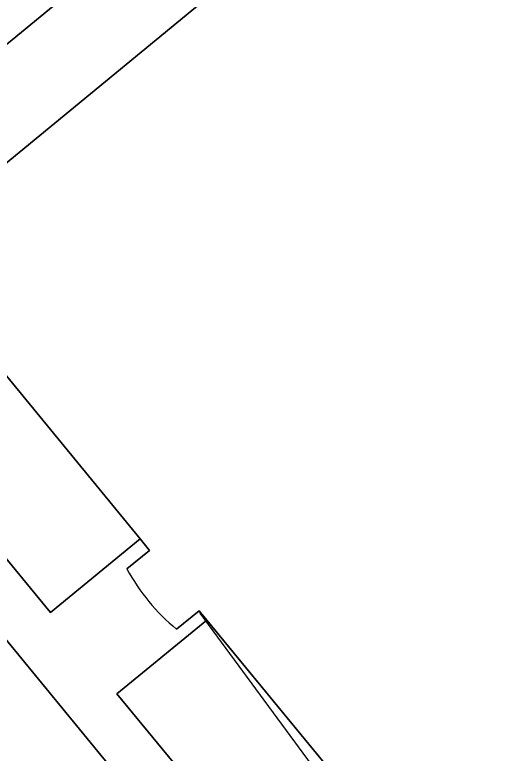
# Model space of a CAD drawing. Extents: x 156141 to 158132, y 385651 to 388333.
# Drawn here: x 157327.4 to 157419.6, y 386335.6 to 386478.5 of the extents above; entities that cross this region are included whole.
import ezdxf

# ---------------------------------------------------------------- set-up
doc = ezdxf.new("R2010")
doc.units = 0
for name, color, linetype in [('IMGEO_Erf', 7, 'Continuous'), ('IMGEO_Pand', 7, 'Continuous'), ('IMGEO_Pand_overbouw', 7, 'Continuous'), ('IMGEO_Rijbaan_lokaal_gesloten', 7, 'Continuous')]:
    doc.layers.add(name, color=color, linetype=linetype)

msp = doc.modelspace()

# ---------------------------------------------------------------- linework, layer by layer
at = {"layer": 'IMGEO_Erf'}
for points in [[(157411.05, 386542.77), (157300.91, 386452.3)], [(157318.4, 386443.78), (157378.38, 386493.09)], [(157307.29, 386395.73), (157334.39, 386362.79), (157351.69, 386377.03), (157324.29, 386410.39)], [(157431.76, 386320.85), (157415.33, 386307.26), (157411.41, 386304.02), (157409.88, 386300.29), (157400.57, 386292.7), (157399.34, 386294.05), (157386.63, 386283.43), (157339.36, 386340.96), (157320.8, 386363.51), (157312.86, 386373.14), (157307.37, 386368.67), (157302.97, 386370.61), (157302.23, 386371.57), (157296.4, 386371.8)], [(157422.91, 386331.96), (157403.81, 386316.23), (157406.29, 386313.5), (157402.18, 386309.76), (157399.01, 386314.08), (157401.71, 386316.22), (157364.61, 386361.35), (157347.21, 386347.1), (157383.83, 386302.6), (157408.3, 386308.29), (157477.18, 386364.8)]]:
    msp.add_lwpolyline(points, dxfattribs=at)
at = {"layer": 'IMGEO_Pand'}
for points in [[(157426.03, 386540.78), (157418.24, 386534.39), (157418.11, 386534.29), (157422.31, 386529.18), (157386.77, 386500), (157381.43, 386495.61), (157378.57, 386499.08), (157375.51, 386496.55), (157378.38, 386493.09), (157318.4, 386443.78), (157315.55, 386447.27), (157312.48, 386444.77), (157313.51, 386443.51), (157305.06, 386436.63), (157296.7, 386446.84), (157262.78, 386418.97), (157291.47, 386384.05), (157295.33, 386387.23), (157320.05, 386407.56), (157320.38, 386407.15), (157324.29, 386410.39), (157351.69, 386377.03), (157353.51, 386374.81), (157349.15, 386371.23)], [(157358.74, 386359.58), (157363.14, 386363.15), (157363.41, 386362.82), (157364.61, 386361.35), (157401.71, 386316.22), (157399.01, 386314.08), (157402.18, 386309.76), (157406.29, 386313.5), (157403.81, 386316.23), (157422.91, 386331.96), (157422.11, 386332.99), (157437.19, 386345.33), (157500, 386396.9), (157522.28, 386415.19), (157526.01, 386410.62), (157564.94, 386442.47), (157561.15, 386447.21), (157517.86, 386500)]]:
    msp.add_lwpolyline(points, dxfattribs=at)
msp.add_arc((157384.2, 386390.31), 39.91, 208.5615, 230.3513, dxfattribs=at)
at = {"layer": 'IMGEO_Pand_overbouw'}
msp.add_lwpolyline([(157399.01, 386314.08), (157401.71, 386316.22), (157363.41, 386362.82), (157363.24, 386362.68)], close=True, dxfattribs=at)
at = {"layer": 'IMGEO_Rijbaan_lokaal_gesloten'}
for points in [[(157349.15, 386371.23), (157353.51, 386374.81), (157351.69, 386377.03), (157334.39, 386362.79), (157307.29, 386395.73), (157295.84, 386386.36), (157291.56, 386382.8), (157261.17, 386419.76), (157281.8, 386436.65), (157297.18, 386449.23), (157295.71, 386451.03), (157299.46, 386454.04), (157300.91, 386452.3), (157411.05, 386542.77), (157406.91, 386547.83), (157442.52, 386577.05)], [(157583.48, 386451.26), (157573.01, 386444.83), (157572.41, 386442.05), (157570.69, 386440.98), (157571.77, 386439.21), (157569.86, 386437.77), (157565.4, 386434.08), (157566.06, 386433.33), (157571.52, 386424.55), (157484.86, 386370.74), (157484.01, 386370.2), (157482.85, 386369.44), (157481.78, 386368.65), (157481.02, 386368.05), (157477.18, 386364.8), (157408.3, 386308.29), (157383.83, 386302.6), (157347.21, 386347.1), (157364.61, 386361.35), (157363.41, 386362.82), (157363.14, 386363.15), (157358.74, 386359.58)], [(157296.4, 386371.8), (157302.23, 386371.57), (157302.97, 386370.61), (157307.37, 386368.67), (157312.86, 386373.14), (157320.8, 386363.51), (157339.36, 386340.96), (157386.63, 386283.43), (157399.34, 386294.05), (157400.57, 386292.7), (157409.88, 386300.29), (157411.41, 386304.02), (157415.33, 386307.26), (157431.76, 386320.85)]]:
    msp.add_lwpolyline(points, dxfattribs=at)
msp.add_arc((157384.2, 386390.31), 39.91, 208.5615, 230.3513, dxfattribs=at)

doc.saveas('drawing.dxf')
